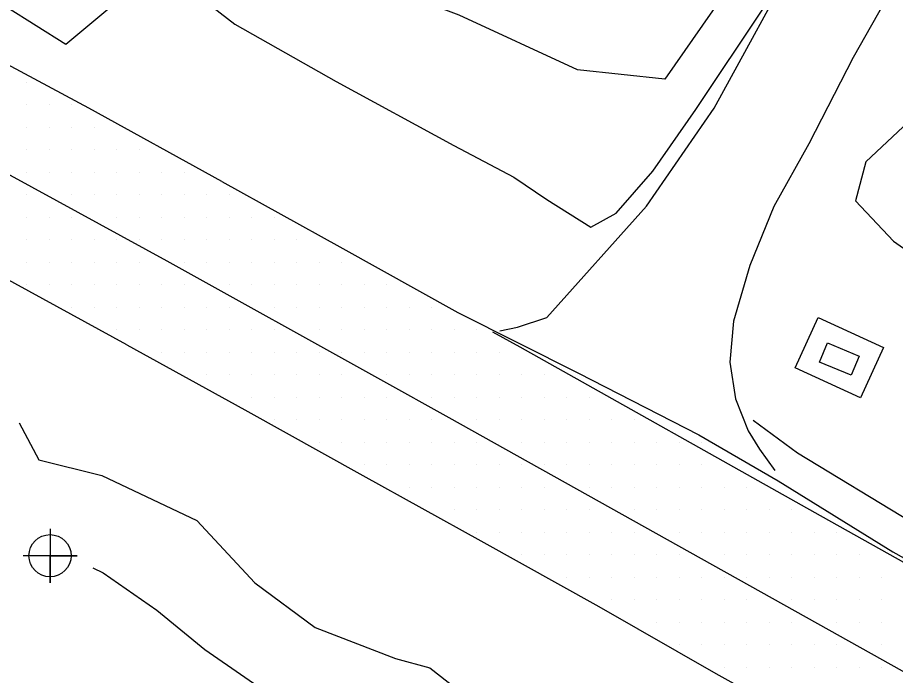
# Model space of a CAD drawing. Extents: x 1762120 to 1766775, y 709485 to 712965.
# Drawn here: x 1764800.2 to 1764897.8, y 710785.3 to 710858.4 of the extents above; entities that cross this region are included whole.
import ezdxf

# ---------------------------------------------------------------- set-up
doc = ezdxf.new("R2010")
doc.units = 0
for name, color, linetype in [('Exist DTM Breakline', 7, 'Continuous'), ('Exist DTM Regular Point CELL', 7, 'Continuous'), ('Exist DTM Scan Elevation Point', 7, 'Continuous'), ('Exist Roads EOP', 7, 'Continuous'), ('Exist Roads EOT', 7, 'Continuous'), ('PH Exist DTM Breakline', 7, 'Continuous')]:
    doc.layers.add(name, color=color, linetype=linetype)

msp = doc.modelspace()

# ---------------------------------------------------------------- linework, layer by layer
at = {"layer": 'Exist DTM Breakline'}
msp.add_lwpolyline([(1764835.295, 710945.509), (1764833.792, 710916.228), (1764828.682, 710903.414), (1764820.314, 710881.783), (1764818.675, 710872.202), (1764815.93, 710865.996), (1764812.702, 710861.396), (1764805.583, 710855.449), (1764795.647, 710861.683), (1764789.694, 710864.383)], dxfattribs=at)
at = {"layer": 'Exist DTM Regular Point CELL'}
msp.add_lwpolyline([(1764803.815, 710801.634), (1764803.815, 710795.634), (1764803.815, 710798.634), (1764806.815, 710798.634), (1764800.815, 710798.634)], dxfattribs=at)
msp.add_circle((1764803.815, 710798.634), 2.344, dxfattribs=at)
at = {"layer": 'Exist DTM Scan Elevation Point'}
for p, q in [((1764801.25, 710851.25), (1764801.25, 710851.25)), ((1764801.25, 710848.75), (1764801.25, 710848.75)), ((1764803.75, 710848.75), (1764803.75, 710848.75)), ((1764806.25, 710848.75), (1764806.25, 710848.75)), ((1764801.25, 710846.25), (1764801.25, 710846.25)), ((1764803.75, 710846.25), (1764803.75, 710846.25)), ((1764806.25, 710846.25), (1764806.25, 710846.25)), ((1764808.75, 710846.25), (1764808.75, 710846.25)), ((1764801.25, 710843.75), (1764801.25, 710843.75)), ((1764803.75, 710843.75), (1764803.75, 710843.75)), ((1764806.25, 710843.75), (1764806.25, 710843.75)), ((1764808.75, 710843.75), (1764808.75, 710843.75)), ((1764811.25, 710843.75), (1764811.25, 710843.75)), ((1764813.75, 710843.75), (1764813.75, 710843.75)), ((1764801.25, 710841.25), (1764801.25, 710841.25)), ((1764803.75, 710841.25), (1764803.75, 710841.25)), ((1764806.25, 710841.25), (1764806.25, 710841.25)), ((1764808.75, 710841.25), (1764808.75, 710841.25)), ((1764811.25, 710841.25), (1764811.25, 710841.25)), ((1764813.75, 710841.25), (1764813.75, 710841.25)), ((1764816.25, 710841.25), (1764816.25, 710841.25)), ((1764818.75, 710841.25), (1764818.75, 710841.25)), ((1764801.25, 710838.75), (1764801.25, 710838.75)), ((1764806.25, 710838.75), (1764806.25, 710838.75)), ((1764808.75, 710838.75), (1764808.75, 710838.75)), ((1764811.25, 710838.75), (1764811.25, 710838.75)), ((1764813.75, 710838.75), (1764813.75, 710838.75)), ((1764816.25, 710838.75), (1764816.25, 710838.75)), ((1764818.75, 710838.75), (1764818.75, 710838.75)), ((1764821.25, 710838.75), (1764821.25, 710838.75)), ((1764823.75, 710838.75), (1764823.75, 710838.75)), ((1764801.25, 710836.25), (1764801.25, 710836.25)), ((1764803.75, 710836.25), (1764803.75, 710836.25)), ((1764806.25, 710836.25), (1764806.25, 710836.25)), ((1764811.25, 710836.25), (1764811.25, 710836.25)), ((1764813.75, 710836.25), (1764813.75, 710836.25)), ((1764816.25, 710836.25), (1764816.25, 710836.25)), ((1764818.75, 710836.25), (1764818.75, 710836.25)), ((1764821.25, 710836.25), (1764821.25, 710836.25)), ((1764823.75, 710836.25), (1764823.75, 710836.25)), ((1764826.25, 710836.25), (1764826.25, 710836.25)), ((1764828.75, 710836.25), (1764828.75, 710836.25)), ((1764801.25, 710833.75), (1764801.25, 710833.75)), ((1764803.75, 710833.75), (1764803.75, 710833.75)), ((1764806.25, 710833.75), (1764806.25, 710833.75)), ((1764808.75, 710833.75), (1764808.75, 710833.75)), ((1764811.25, 710833.75), (1764811.25, 710833.75)), ((1764813.75, 710833.75), (1764813.75, 710833.75)), ((1764816.25, 710833.75), (1764816.25, 710833.75)), ((1764818.75, 710833.75), (1764818.75, 710833.75)), ((1764821.25, 710833.75), (1764821.25, 710833.75)), ((1764823.75, 710833.75), (1764823.75, 710833.75)), ((1764826.25, 710833.75), (1764826.25, 710833.75)), ((1764828.75, 710833.75), (1764828.75, 710833.75)), ((1764831.25, 710833.75), (1764831.25, 710833.75)), ((1764801.25, 710831.25), (1764801.25, 710831.25)), ((1764803.75, 710831.25), (1764803.75, 710831.25)), ((1764806.25, 710831.25), (1764806.25, 710831.25)), ((1764808.75, 710831.25), (1764808.75, 710831.25)), ((1764811.25, 710831.25), (1764811.25, 710831.25)), ((1764813.75, 710831.25), (1764813.75, 710831.25)), ((1764818.75, 710831.25), (1764818.75, 710831.25)), ((1764821.25, 710831.25), (1764821.25, 710831.25)), ((1764823.75, 710831.25), (1764823.75, 710831.25)), ((1764826.25, 710831.25), (1764826.25, 710831.25)), ((1764828.75, 710831.25), (1764828.75, 710831.25)), ((1764831.25, 710831.25), (1764831.25, 710831.25)), ((1764833.75, 710831.25), (1764833.75, 710831.25)), ((1764836.25, 710831.25), (1764836.25, 710831.25)), ((1764801.25, 710828.75), (1764801.25, 710828.75)), ((1764803.75, 710828.75), (1764803.75, 710828.75)), ((1764806.25, 710828.75), (1764806.25, 710828.75)), ((1764808.75, 710828.75), (1764808.75, 710828.75)), ((1764811.25, 710828.75), (1764811.25, 710828.75)), ((1764813.75, 710828.75), (1764813.75, 710828.75)), ((1764816.25, 710828.75), (1764816.25, 710828.75)), ((1764818.75, 710828.75), (1764818.75, 710828.75)), ((1764823.75, 710828.75), (1764823.75, 710828.75)), ((1764826.25, 710828.75), (1764826.25, 710828.75)), ((1764828.75, 710828.75), (1764828.75, 710828.75)), ((1764831.25, 710828.75), (1764831.25, 710828.75)), ((1764833.75, 710828.75), (1764833.75, 710828.75)), ((1764836.25, 710828.75), (1764836.25, 710828.75)), ((1764838.75, 710828.75), (1764838.75, 710828.75)), ((1764841.25, 710828.75), (1764841.25, 710828.75)), ((1764806.25, 710826.25), (1764806.25, 710826.25)), ((1764808.75, 710826.25), (1764808.75, 710826.25)), ((1764811.25, 710826.25), (1764811.25, 710826.25)), ((1764813.75, 710826.25), (1764813.75, 710826.25)), ((1764816.25, 710826.25), (1764816.25, 710826.25)), ((1764818.75, 710826.25), (1764818.75, 710826.25)), ((1764821.25, 710826.25), (1764821.25, 710826.25)), ((1764823.75, 710826.25), (1764823.75, 710826.25)), ((1764828.75, 710826.25), (1764828.75, 710826.25)), ((1764831.25, 710826.25), (1764831.25, 710826.25)), ((1764833.75, 710826.25), (1764833.75, 710826.25)), ((1764836.25, 710826.25), (1764836.25, 710826.25)), ((1764838.75, 710826.25), (1764838.75, 710826.25)), ((1764841.25, 710826.25), (1764841.25, 710826.25)), ((1764843.75, 710826.25), (1764843.75, 710826.25)), ((1764846.25, 710826.25), (1764846.25, 710826.25)), ((1764811.25, 710823.75), (1764811.25, 710823.75)), ((1764813.75, 710823.75), (1764813.75, 710823.75)), ((1764816.25, 710823.75), (1764816.25, 710823.75)), ((1764818.75, 710823.75), (1764818.75, 710823.75)), ((1764821.25, 710823.75), (1764821.25, 710823.75)), ((1764823.75, 710823.75), (1764823.75, 710823.75)), ((1764826.25, 710823.75), (1764826.25, 710823.75)), ((1764828.75, 710823.75), (1764828.75, 710823.75)), ((1764833.75, 710823.75), (1764833.75, 710823.75)), ((1764836.25, 710823.75), (1764836.25, 710823.75)), ((1764838.75, 710823.75), (1764838.75, 710823.75)), ((1764841.25, 710823.75), (1764841.25, 710823.75)), ((1764843.75, 710823.75), (1764843.75, 710823.75)), ((1764846.25, 710823.75), (1764846.25, 710823.75)), ((1764848.75, 710823.75), (1764848.75, 710823.75)), ((1764851.25, 710823.75), (1764851.25, 710823.75)), ((1764816.25, 710821.25), (1764816.25, 710821.25)), ((1764818.75, 710821.25), (1764818.75, 710821.25)), ((1764821.25, 710821.25), (1764821.25, 710821.25)), ((1764823.75, 710821.25), (1764823.75, 710821.25)), ((1764826.25, 710821.25), (1764826.25, 710821.25)), ((1764828.75, 710821.25), (1764828.75, 710821.25)), ((1764831.25, 710821.25), (1764831.25, 710821.25)), ((1764833.75, 710821.25), (1764833.75, 710821.25)), ((1764836.25, 710821.25), (1764836.25, 710821.25)), ((1764838.75, 710821.25), (1764838.75, 710821.25)), ((1764841.25, 710821.25), (1764841.25, 710821.25)), ((1764843.75, 710821.25), (1764843.75, 710821.25)), ((1764846.25, 710821.25), (1764846.25, 710821.25)), ((1764848.75, 710821.25), (1764848.75, 710821.25)), ((1764851.25, 710821.25), (1764851.25, 710821.25)), ((1764853.75, 710821.25), (1764853.75, 710821.25)), ((1764821.25, 710818.75), (1764821.25, 710818.75)), ((1764823.75, 710818.75), (1764823.75, 710818.75)), ((1764826.25, 710818.75), (1764826.25, 710818.75)), ((1764828.75, 710818.75), (1764828.75, 710818.75)), ((1764831.25, 710818.75), (1764831.25, 710818.75)), ((1764833.75, 710818.75), (1764833.75, 710818.75)), ((1764836.25, 710818.75), (1764836.25, 710818.75)), ((1764841.25, 710818.75), (1764841.25, 710818.75)), ((1764843.75, 710818.75), (1764843.75, 710818.75)), ((1764846.25, 710818.75), (1764846.25, 710818.75)), ((1764848.75, 710818.75), (1764848.75, 710818.75)), ((1764851.25, 710818.75), (1764851.25, 710818.75)), ((1764853.75, 710818.75), (1764853.75, 710818.75)), ((1764856.25, 710818.75), (1764856.25, 710818.75)), ((1764858.75, 710818.75), (1764858.75, 710818.75)), ((1764826.25, 710816.25), (1764826.25, 710816.25)), ((1764828.75, 710816.25), (1764828.75, 710816.25)), ((1764831.25, 710816.25), (1764831.25, 710816.25)), ((1764833.75, 710816.25), (1764833.75, 710816.25)), ((1764836.25, 710816.25), (1764836.25, 710816.25)), ((1764838.75, 710816.25), (1764838.75, 710816.25)), ((1764841.25, 710816.25), (1764841.25, 710816.25)), ((1764846.25, 710816.25), (1764846.25, 710816.25)), ((1764848.75, 710816.25), (1764848.75, 710816.25)), ((1764851.25, 710816.25), (1764851.25, 710816.25)), ((1764853.75, 710816.25), (1764853.75, 710816.25)), ((1764856.25, 710816.25), (1764856.25, 710816.25)), ((1764858.75, 710816.25), (1764858.75, 710816.25)), ((1764861.25, 710816.25), (1764861.25, 710816.25)), ((1764863.75, 710816.25), (1764863.75, 710816.25)), ((1764828.75, 710813.75), (1764828.75, 710813.75)), ((1764831.25, 710813.75), (1764831.25, 710813.75)), ((1764833.75, 710813.75), (1764833.75, 710813.75)), ((1764836.25, 710813.75), (1764836.25, 710813.75)), ((1764838.75, 710813.75), (1764838.75, 710813.75)), ((1764841.25, 710813.75), (1764841.25, 710813.75)), ((1764843.75, 710813.75), (1764843.75, 710813.75)), ((1764846.25, 710813.75), (1764846.25, 710813.75)), ((1764851.25, 710813.75), (1764851.25, 710813.75)), ((1764853.75, 710813.75), (1764853.75, 710813.75)), ((1764856.25, 710813.75), (1764856.25, 710813.75)), ((1764858.75, 710813.75), (1764858.75, 710813.75)), ((1764861.25, 710813.75), (1764861.25, 710813.75)), ((1764863.75, 710813.75), (1764863.75, 710813.75)), ((1764866.25, 710813.75), (1764866.25, 710813.75)), ((1764868.75, 710813.75), (1764868.75, 710813.75)), ((1764833.75, 710811.25), (1764833.75, 710811.25)), ((1764836.25, 710811.25), (1764836.25, 710811.25)), ((1764838.75, 710811.25), (1764838.75, 710811.25)), ((1764841.25, 710811.25), (1764841.25, 710811.25)), ((1764843.75, 710811.25), (1764843.75, 710811.25)), ((1764846.25, 710811.25), (1764846.25, 710811.25)), ((1764848.75, 710811.25), (1764848.75, 710811.25)), ((1764851.25, 710811.25), (1764851.25, 710811.25)), ((1764856.25, 710811.25), (1764856.25, 710811.25)), ((1764858.75, 710811.25), (1764858.75, 710811.25)), ((1764861.25, 710811.25), (1764861.25, 710811.25)), ((1764863.75, 710811.25), (1764863.75, 710811.25)), ((1764866.25, 710811.25), (1764866.25, 710811.25)), ((1764868.75, 710811.25), (1764868.75, 710811.25)), ((1764871.25, 710811.25), (1764871.25, 710811.25)), ((1764873.75, 710811.25), (1764873.75, 710811.25)), ((1764876.25, 710811.25), (1764876.25, 710811.25)), ((1764838.75, 710808.75), (1764838.75, 710808.75)), ((1764841.25, 710808.75), (1764841.25, 710808.75)), ((1764843.75, 710808.75), (1764843.75, 710808.75)), ((1764846.25, 710808.75), (1764846.25, 710808.75)), ((1764848.75, 710808.75), (1764848.75, 710808.75)), ((1764851.25, 710808.75), (1764851.25, 710808.75)), ((1764853.75, 710808.75), (1764853.75, 710808.75)), ((1764856.25, 710808.75), (1764856.25, 710808.75)), ((1764858.75, 710808.75), (1764858.75, 710808.75)), ((1764861.25, 710808.75), (1764861.25, 710808.75)), ((1764863.75, 710808.75), (1764863.75, 710808.75)), ((1764866.25, 710808.75), (1764866.25, 710808.75)), ((1764868.75, 710808.75), (1764868.75, 710808.75)), ((1764871.25, 710808.75), (1764871.25, 710808.75)), ((1764873.75, 710808.75), (1764873.75, 710808.75)), ((1764876.25, 710808.75), (1764876.25, 710808.75)), ((1764843.75, 710806.25), (1764843.75, 710806.25)), ((1764846.25, 710806.25), (1764846.25, 710806.25)), ((1764848.75, 710806.25), (1764848.75, 710806.25)), ((1764851.25, 710806.25), (1764851.25, 710806.25)), ((1764853.75, 710806.25), (1764853.75, 710806.25)), ((1764856.25, 710806.25), (1764856.25, 710806.25)), ((1764858.75, 710806.25), (1764858.75, 710806.25)), ((1764863.75, 710806.25), (1764863.75, 710806.25)), ((1764866.25, 710806.25), (1764866.25, 710806.25)), ((1764868.75, 710806.25), (1764868.75, 710806.25)), ((1764871.25, 710806.25), (1764871.25, 710806.25)), ((1764873.75, 710806.25), (1764873.75, 710806.25)), ((1764876.25, 710806.25), (1764876.25, 710806.25)), ((1764878.75, 710806.25), (1764878.75, 710806.25)), ((1764881.25, 710806.25), (1764881.25, 710806.25)), ((1764848.75, 710803.75), (1764848.75, 710803.75)), ((1764851.25, 710803.75), (1764851.25, 710803.75)), ((1764853.75, 710803.75), (1764853.75, 710803.75)), ((1764856.25, 710803.75), (1764856.25, 710803.75)), ((1764858.75, 710803.75), (1764858.75, 710803.75)), ((1764861.25, 710803.75), (1764861.25, 710803.75)), ((1764863.75, 710803.75), (1764863.75, 710803.75)), ((1764868.75, 710803.75), (1764868.75, 710803.75)), ((1764871.25, 710803.75), (1764871.25, 710803.75)), ((1764873.75, 710803.75), (1764873.75, 710803.75)), ((1764876.25, 710803.75), (1764876.25, 710803.75)), ((1764878.75, 710803.75), (1764878.75, 710803.75)), ((1764881.25, 710803.75), (1764881.25, 710803.75)), ((1764883.75, 710803.75), (1764883.75, 710803.75)), ((1764886.25, 710803.75), (1764886.25, 710803.75)), ((1764851.25, 710801.25), (1764851.25, 710801.25)), ((1764853.75, 710801.25), (1764853.75, 710801.25)), ((1764856.25, 710801.25), (1764856.25, 710801.25)), ((1764858.75, 710801.25), (1764858.75, 710801.25)), ((1764861.25, 710801.25), (1764861.25, 710801.25)), ((1764863.75, 710801.25), (1764863.75, 710801.25)), ((1764866.25, 710801.25), (1764866.25, 710801.25)), ((1764868.75, 710801.25), (1764868.75, 710801.25)), ((1764873.75, 710801.25), (1764873.75, 710801.25)), ((1764876.25, 710801.25), (1764876.25, 710801.25)), ((1764878.75, 710801.25), (1764878.75, 710801.25)), ((1764881.25, 710801.25), (1764881.25, 710801.25)), ((1764883.75, 710801.25), (1764883.75, 710801.25)), ((1764886.25, 710801.25), (1764886.25, 710801.25)), ((1764888.75, 710801.25), (1764888.75, 710801.25)), ((1764891.25, 710801.25), (1764891.25, 710801.25)), ((1764856.25, 710798.75), (1764856.25, 710798.75)), ((1764858.75, 710798.75), (1764858.75, 710798.75)), ((1764861.25, 710798.75), (1764861.25, 710798.75)), ((1764863.75, 710798.75), (1764863.75, 710798.75)), ((1764866.25, 710798.75), (1764866.25, 710798.75)), ((1764868.75, 710798.75), (1764868.75, 710798.75)), ((1764871.25, 710798.75), (1764871.25, 710798.75)), ((1764873.75, 710798.75), (1764873.75, 710798.75)), ((1764878.75, 710798.75), (1764878.75, 710798.75)), ((1764881.25, 710798.75), (1764881.25, 710798.75)), ((1764883.75, 710798.75), (1764883.75, 710798.75)), ((1764886.25, 710798.75), (1764886.25, 710798.75)), ((1764888.75, 710798.75), (1764888.75, 710798.75)), ((1764891.25, 710798.75), (1764891.25, 710798.75)), ((1764893.75, 710798.75), (1764893.75, 710798.75)), ((1764861.25, 710796.25), (1764861.25, 710796.25)), ((1764863.75, 710796.25), (1764863.75, 710796.25)), ((1764866.25, 710796.25), (1764866.25, 710796.25)), ((1764868.75, 710796.25), (1764868.75, 710796.25)), ((1764871.25, 710796.25), (1764871.25, 710796.25)), ((1764873.75, 710796.25), (1764873.75, 710796.25)), ((1764876.25, 710796.25), (1764876.25, 710796.25)), ((1764878.75, 710796.25), (1764878.75, 710796.25)), ((1764881.25, 710796.25), (1764881.25, 710796.25)), ((1764883.75, 710796.25), (1764883.75, 710796.25)), ((1764886.25, 710796.25), (1764886.25, 710796.25)), ((1764888.75, 710796.25), (1764888.75, 710796.25)), ((1764891.25, 710796.25), (1764891.25, 710796.25)), ((1764893.75, 710796.25), (1764893.75, 710796.25)), ((1764896.25, 710796.25), (1764896.25, 710796.25)), ((1764866.25, 710793.75), (1764866.25, 710793.75)), ((1764868.75, 710793.75), (1764868.75, 710793.75)), ((1764871.25, 710793.75), (1764871.25, 710793.75)), ((1764873.75, 710793.75), (1764873.75, 710793.75)), ((1764876.25, 710793.75), (1764876.25, 710793.75)), ((1764878.75, 710793.75), (1764878.75, 710793.75)), ((1764881.25, 710793.75), (1764881.25, 710793.75)), ((1764886.25, 710793.75), (1764886.25, 710793.75)), ((1764888.75, 710793.75), (1764888.75, 710793.75)), ((1764891.25, 710793.75), (1764891.25, 710793.75)), ((1764893.75, 710793.75), (1764893.75, 710793.75)), ((1764896.25, 710793.75), (1764896.25, 710793.75)), ((1764871.25, 710791.25), (1764871.25, 710791.25)), ((1764873.75, 710791.25), (1764873.75, 710791.25)), ((1764876.25, 710791.25), (1764876.25, 710791.25)), ((1764878.75, 710791.25), (1764878.75, 710791.25)), ((1764881.25, 710791.25), (1764881.25, 710791.25)), ((1764883.75, 710791.25), (1764883.75, 710791.25)), ((1764886.25, 710791.25), (1764886.25, 710791.25)), ((1764891.25, 710791.25), (1764891.25, 710791.25)), ((1764893.75, 710791.25), (1764893.75, 710791.25)), ((1764896.25, 710791.25), (1764896.25, 710791.25)), ((1764873.75, 710788.75), (1764873.75, 710788.75)), ((1764876.25, 710788.75), (1764876.25, 710788.75)), ((1764878.75, 710788.75), (1764878.75, 710788.75)), ((1764881.25, 710788.75), (1764881.25, 710788.75)), ((1764883.75, 710788.75), (1764883.75, 710788.75)), ((1764886.25, 710788.75), (1764886.25, 710788.75)), ((1764888.75, 710788.75), (1764888.75, 710788.75)), ((1764891.25, 710788.75), (1764891.25, 710788.75)), ((1764896.25, 710788.75), (1764896.25, 710788.75)), ((1764878.75, 710786.25), (1764878.75, 710786.25)), ((1764881.25, 710786.25), (1764881.25, 710786.25)), ((1764883.75, 710786.25), (1764883.75, 710786.25)), ((1764886.25, 710786.25), (1764886.25, 710786.25)), ((1764888.75, 710786.25), (1764888.75, 710786.25)), ((1764891.25, 710786.25), (1764891.25, 710786.25)), ((1764893.75, 710786.25), (1764893.75, 710786.25)), ((1764896.25, 710786.25), (1764896.25, 710786.25))]:
    msp.add_line(p, q, dxfattribs=at)
at = {"layer": 'Exist Roads EOP'}
for points in [[(1764822.916, 710840.215), (1764808.11, 710848.382), (1764794.883, 710855.456), (1764781.71, 710862.631), (1764768.576, 710869.876), (1764755.442, 710877.14), (1764742.276, 710884.328), (1764738.455, 710887.826), (1764735.813, 710893.106), (1764735.359, 710896.07), (1764734.238, 710905.211), (1764738.237, 710914.75)], [(1764812.348, 710822.085), (1764798.349, 710829.728), (1764783.271, 710837.899), (1764772.045, 710843.941), (1764763.781, 710846.092), (1764761.655, 710846.953), (1764755.74, 710846.687), (1764750.408, 710846.342), (1764742.831, 710844.934), (1764739.399, 710843.422), (1764735.473, 710839.935), (1764731.926, 710835.483), (1764727.879, 710829.168), (1764726.325, 710825.377), (1764725.208, 710818.056), (1764723.859, 710803.115), (1764722.889, 710788.146), (1764721.809, 710773.184), (1764720.831, 710758.217), (1764719.771, 710743.256), (1764718.959, 710728.279), (1764718.242, 710717.271), (1764718.108, 710714.495)], [(1764822.916, 710840.215), (1764836.036, 710832.943), (1764849.156, 710825.672), (1764862.568, 710818.928), (1764875.913, 710812.059), (1764884.745, 710806.96), (1764897.507, 710799.058), (1764910.6, 710791.748), (1764923.736, 710784.52), (1764937.218, 710777.912), (1764950.442, 710770.841), (1764963.598, 710763.652), (1764976.466, 710755.955), (1764989.143, 710747.806), (1765002.247, 710740.529), (1765020.352, 710730.657), (1765023.825, 710730.381), (1765029.282, 710731.217), (1765034.29, 710733.624), (1765039.835, 710738.874), (1765044.957, 710745.165)], [(1764812.348, 710822.085), (1764825.485, 710814.853), (1764838.59, 710807.556), (1764851.708, 710800.287), (1764864.817, 710793.002), (1764877.835, 710785.553), (1764890.934, 710778.252), (1764904.05, 710770.98), (1764917.155, 710763.692), (1764930.229, 710756.351), (1764943.364, 710749.126), (1764956.383, 710741.692), (1764969.459, 710734.365), (1764982.519, 710727.015), (1764995.614, 710719.73), (1765008.638, 710712.322), (1765021.74, 710705.057), (1765034.842, 710697.795), (1765047.896, 710690.445), (1765060.945, 710683.102), (1765074.391, 710675.478)]]:
    msp.add_lwpolyline(points, dxfattribs=at)
at = {"layer": 'Exist Roads EOT'}
for points in [[(1764768.545, 710857.739), (1764799.374, 710840.91), (1764816.814, 710831.398)], [(1764816.814, 710831.398), (1764840.563, 710818.228), (1764848.143, 710813.992), (1764889.116, 710791.092), (1764906.67, 710781.304), (1764924.322, 710771.403), (1764945.994, 710759.446), (1764965.716, 710748.456), (1764987.354, 710736.374), (1765015.333, 710720.671)], [(1764852.979, 710823.503), (1764856.018, 710821.833), (1764889.401, 710803.109), (1764912.323, 710790.292), (1764942.7, 710773.308), (1764979.743, 710752.707), (1764989.095, 710747.489)]]:
    msp.add_lwpolyline(points, dxfattribs=at)
at = {"layer": 'PH Exist DTM Breakline'}
for points in [[(1764884.534, 710878.625), (1764883.536, 710869.428), (1764877.446, 710859.166), (1764872.163, 710851.596), (1764862.43, 710852.61), (1764849.294, 710858.709), (1764838.9, 710862.631), (1764831.845, 710867.484), (1764827.382, 710871.505), (1764821.697, 710880.442)], [(1764817.176, 710863.288), (1764824.367, 710857.693), (1764835.607, 710851.333), (1764848.702, 710844.231), (1764855.373, 710840.686), (1764859.021, 710838.233), (1764863.935, 710835.161), (1764866.753, 710836.689), (1764870.834, 710841.368), (1764875.597, 710848.227), (1764883.18, 710859.608), (1764887.273, 710869.947), (1764889.35, 710877.823)], [(1764853.799, 710823.634), (1764855.791, 710824.05), (1764859.024, 710825.092), (1764870.105, 710837.486), (1764877.621, 710848.349), (1764887.439, 710866.344), (1764891.345, 710877.135)], [(1764902.635, 710870.898), (1764893.086, 710853.989), (1764888.148, 710844.405), (1764884.249, 710837.447), (1764881.582, 710830.881), (1764879.77, 710824.715), (1764879.375, 710820.135), (1764879.999, 710816.057), (1764881.429, 710812.518), (1764882.657, 710810.49), (1764884.363, 710808.118)], [(1764903.47, 710858.119), (1764900.43, 710847.948), (1764894.504, 710842.405), (1764893.362, 710838.076), (1764897.58, 710833.582), (1764905.863, 710827.789), (1764922.306, 710818.164), (1764936.35, 710813.612), (1764950.826, 710804.522), (1764948.578, 710799.462), (1764946.411, 710795.397), (1764942.579, 710789.836), (1764937.214, 710785.731)], [(1764800.399, 710813.387), (1764802.586, 710809.291), (1764809.579, 710807.532), (1764820.133, 710802.543), (1764826.57, 710795.623), (1764833.283, 710790.665), (1764842.212, 710787.203), (1764846.037, 710786.195), (1764852.34, 710781.255), (1764858.198, 710782.227), (1764868.491, 710781.897), (1764871.847, 710775.436), (1764878.154, 710769.833), (1764884.023, 710765.003), (1764889.834, 710758.936), (1764895.24, 710752.373), (1764897.334, 710746.152), (1764897.508, 710745.535), (1764896.556, 710734.689), (1764896.027, 710725.131), (1764894.465, 710715.214), (1764893.198, 710704.044)], [(1764939.215, 710791.565), (1764934.599, 710787.946), (1764925.92, 710789.953), (1764908.689, 710799), (1764899.622, 710802.318), (1764886.913, 710810.016), (1764881.982, 710813.659)], [(1764808.58, 710797.271), (1764809.704, 710796.732), (1764815.703, 710792.575), (1764821.012, 710788.212), (1764829.446, 710782.41), (1764840.511, 710778.951), (1764847.689, 710772.905), (1764855.611, 710769.551), (1764861.139, 710770.454), (1764863.711, 710768.294), (1764873.948, 710760.667), (1764878.419, 710756.723), (1764881.489, 710749.654), (1764882.52, 710744), (1764882.247, 710735.235), (1764880.937, 710724.843), (1764879.817, 710715.24)]]:
    msp.add_lwpolyline(points, dxfattribs=at)
for points in [[(1764889.176, 710825.096), (1764896.463, 710821.76), (1764893.905, 710816.173), (1764886.619, 710819.51)], [(1764890.248, 710822.282), (1764893.742, 710820.818), (1764892.854, 710818.697), (1764889.36, 710820.16)]]:
    msp.add_lwpolyline(points, close=True, dxfattribs=at)

doc.saveas('drawing.dxf')
